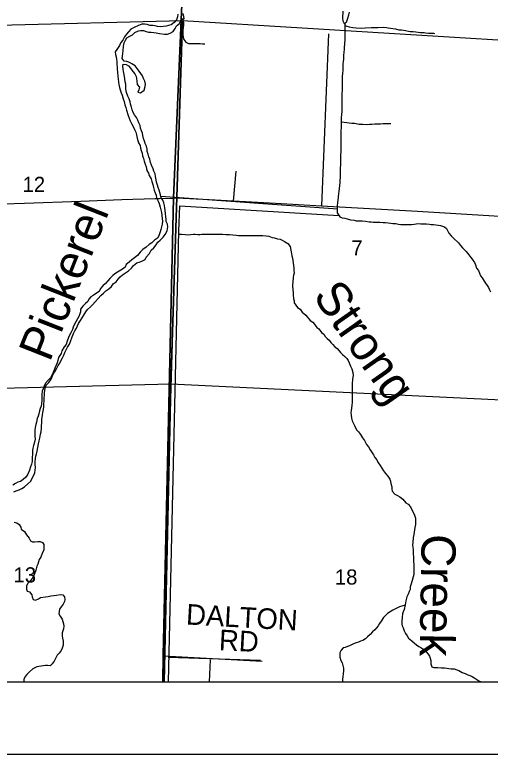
# Model space of a CAD drawing. Extents: x 0 to 34, y 0 to 22.
# Drawn here: x 3.035 to 3.692, y 14 to 15.022 of the extents above; entities that cross this region are included whole.
import ezdxf

# ---------------------------------------------------------------- set-up
doc = ezdxf.new("R2010")
doc.units = 0
for name, color, linetype in [('GM_X_Corporation', 7, 'Continuous'), ('GM_X_County_Road', 7, 'Continuous'), ('GM_X_Minor_River', 7, 'Continuous'), ('GM_X_Minor_River_Text', 7, 'Continuous'), ('GM_X_Section_Text', 7, 'Continuous'), ('GM_X_Township_Road', 7, 'Continuous'), ('GM_X_Township_Road_Text', 7, 'Continuous'), ('GM_X_US_Route', 7, 'Continuous'), ('SH_Data', 7, 'Continuous')]:
    doc.layers.add(name, color=color, linetype=linetype)

msp = doc.modelspace()

# ---------------------------------------------------------------- linework, layer by layer
at = {"layer": 'GM_X_Corporation'}
for points in [[(2.1, 14.1), (3.2397, 14.1), (3.2405, 14.1363), (3.2545, 14.7691), (3.2772, 15.2932)], [(3.2772, 15.2932), (3.2545, 14.7691), (3.2405, 14.1363), (3.2397, 14.1), (6.0569, 14.1)], [(2.1, 14.1), (6.0569, 14.1)]]:
    msp.add_lwpolyline(points, dxfattribs=at)
for points in [[(3.2669, 15.0141), (3.2511, 14.5115), (2.7465, 14.4988), (2.7592, 15.0012)], [(3.763, 14.9838), (3.7556, 14.4873), (3.2511, 14.5115), (3.2669, 15.0141)], [(2.7393, 14.1), (3.2416, 14.1), (3.2511, 14.5115), (2.7465, 14.4988)], [(3.2416, 14.1), (3.7356, 14.1), (3.7556, 14.4873), (3.2511, 14.5115)]]:
    msp.add_lwpolyline(points, close=True, dxfattribs=at)
at = {"layer": 'GM_X_County_Road'}
msp.add_lwpolyline([(3.2417, 14.1), (3.2406, 14.1361), (3.2594, 14.769)], dxfattribs=at)
at = {"layer": 'GM_X_Minor_River'}
for p, q in [((3.3376, 14.7643), (3.3413, 14.8061)), ((3.4815, 14.7536), (3.237, 14.7711)), ((3.262, 14.7232), (3.2635, 14.758)), ((3.2635, 14.758), (3.2635, 14.758)), ((3.2635, 14.758), (3.4831, 14.7448)), ((3.2477, 14.1), (3.2621, 14.7231)), ((3.2473, 14.134), (3.3749, 14.1298)), ((3.3053, 14.1306), (3.3041, 14.1))]:
    msp.add_line(p, q, dxfattribs=at)
for points in [[(3.4884, 15.027), (3.4881, 15.0173), (3.4886, 15.0139), (3.4904, 15.01), (3.4937, 15.0118), (3.4956, 15.0175), (3.4966, 15.022), (3.4975, 15.0256)], [(3.2605, 15.0231), (3.26, 15.0191), (3.2589, 15.0152), (3.2554, 15.0115), (3.2515, 15.0082), (3.2477, 15.0071), (3.2445, 15.0065), (3.2407, 15.006), (3.237, 15.0056), (3.2327, 15.0057), (3.2293, 15.0069), (3.2261, 15.0074), (3.2219, 15.0075), (3.2181, 15.0086), (3.2149, 15.009), (3.2111, 15.009), (3.2065, 15.0072), (3.2002, 15.0047), (3.1959, 15.0024), (3.1926, 14.9987), (3.1898, 14.9951), (3.1869, 14.9914), (3.1847, 14.9871), (3.1819, 14.9836), (3.1803, 14.9795), (3.1765, 14.9742), (3.1742, 14.9711), (3.1744, 14.9673), (3.1753, 14.9638), (3.1761, 14.9606), (3.1762, 14.957), (3.1765, 14.9532), (3.1768, 14.9499), (3.1769, 14.9467), (3.1775, 14.9423), (3.178, 14.9375), (3.1784, 14.933), (3.1785, 14.9294), (3.179, 14.9259), (3.1802, 14.9217), (3.1812, 14.9183), (3.1826, 14.914), (3.1836, 14.9108), (3.1852, 14.9058), (3.1864, 14.902), (3.1876, 14.8976), (3.1887, 14.8939), (3.1899, 14.8903), (3.192, 14.883), (3.1932, 14.8793), (3.195, 14.8757), (3.1966, 14.872), (3.1991, 14.8676), (3.2007, 14.8634), (3.2027, 14.8597), (3.2035, 14.8561), (3.2044, 14.8517), (3.2064, 14.845), (3.2084, 14.8413), (3.2093, 14.8377), (3.2101, 14.8344), (3.2112, 14.8308), (3.212, 14.8269), (3.2132, 14.8233), (3.2141, 14.8198), (3.2155, 14.8154), (3.2167, 14.8118), (3.2179, 14.807), (3.2199, 14.8033), (3.2209, 14.7999), (3.2236, 14.7951), (3.2245, 14.7918), (3.2261, 14.7876), (3.2271, 14.7832), (3.2281, 14.7796)], [(3.2072, 14.9443), (3.2043, 14.9478), (3.2015, 14.9513), (3.1972, 14.9543), (3.1941, 14.9563), (3.1903, 14.9575), (3.1865, 14.958), (3.1839, 14.9615), (3.1844, 14.9651), (3.185, 14.9723), (3.1856, 14.9787), (3.1867, 14.9833), (3.1883, 14.9868), (3.1901, 14.99), (3.1945, 14.9927), (3.198, 14.9945), (3.2013, 14.9977), (3.2063, 14.9998), (3.2097, 15.0004), (3.2133, 15.0002), (3.2169, 14.9989), (3.2201, 14.9982), (3.2237, 14.998), (3.2273, 14.9975), (3.2307, 14.9972), (3.2354, 14.9961), (3.2421, 14.9953), (3.2462, 14.9954), (3.2499, 14.9966), (3.2543, 14.9992), (3.2571, 15.0031), (3.2589, 15.0068), (3.2624, 15.0096), (3.2644, 15.0133), (3.2656, 15.0167), (3.2696, 15.0164), (3.2688, 15.0198), (3.2681, 15.0238)], [(3.2672, 15.0162), (3.267, 15.0162), (3.2685, 15.0113), (3.2684, 15.0079), (3.268, 15.0047), (3.2677, 15.0014), (3.2675, 14.9948), (3.2679, 14.9912), (3.2688, 14.9877), (3.2719, 14.9842), (3.2753, 14.9822), (3.2791, 14.9823), (3.2827, 14.9824), (3.2873, 14.9826), (3.2914, 14.9823), (3.2946, 14.982), (3.2981, 14.9818)], [(3.4914, 15.0105), (3.4911, 15.0055), (3.4913, 15.0025), (3.4913, 14.9987), (3.4911, 14.9951), (3.4912, 14.9875), (3.4908, 14.9822), (3.4905, 14.9765), (3.4903, 14.9738), (3.4901, 14.971), (3.4896, 14.9655), (3.4894, 14.9609), (3.4888, 14.9575), (3.4887, 14.9537), (3.4885, 14.9497), (3.4883, 14.9455), (3.488, 14.9409), (3.4878, 14.9368), (3.4878, 14.9326), (3.4877, 14.929), (3.4875, 14.9258), (3.4875, 14.9191), (3.4872, 14.9119), (3.4872, 14.9047), (3.487, 14.9011), (3.4871, 14.8921), (3.4869, 14.8891), (3.4866, 14.8834), (3.4864, 14.8806), (3.4864, 14.8747), (3.4862, 14.8714), (3.4863, 14.8682), (3.4861, 14.8652), (3.4859, 14.8625), (3.4859, 14.8597), (3.4857, 14.8568), (3.4858, 14.8435), (3.4856, 14.8409), (3.4856, 14.8382), (3.4857, 14.8331), (3.4853, 14.8281), (3.4852, 14.8234), (3.4854, 14.8183), (3.4852, 14.8152), (3.485, 14.8103), (3.4849, 14.8074), (3.4849, 14.8033), (3.4847, 14.8002), (3.4847, 14.7974), (3.4844, 14.793), (3.4842, 14.7903), (3.4838, 14.786), (3.4833, 14.7818), (3.4829, 14.7778), (3.4826, 14.7751), (3.482, 14.7702), (3.4815, 14.7658), (3.4811, 14.7628), (3.4809, 14.7582), (3.4806, 14.7544), (3.4806, 14.7516), (3.4808, 14.7484), (3.4823, 14.7457), (3.4844, 14.7429), (3.4877, 14.7414)], [(3.4911, 15.0074), (3.4939, 15.0065), (3.4971, 15.0054), (3.5021, 15.0044), (3.507, 15.0039), (3.5144, 15.0037), (3.5195, 15.0039), (3.5279, 15.0043), (3.537, 15.0044), (3.5442, 15.0048), (3.5488, 15.0046), (3.5512, 15.0041), (3.5577, 15.0029), (3.5613, 15.0026), (3.5659, 15.0015), (3.5695, 15.0011), (3.5752, 15.0002), (3.5792, 14.9996), (3.5816, 14.9992), (3.5854, 14.9989), (3.5894, 14.9985), (3.5957, 14.9978), (3.6008, 14.9976), (3.6027, 14.9972), (3.6069, 14.9969), (3.6101, 14.9969), (3.612, 14.9965), (3.6139, 14.9965), (3.6152, 14.9964)], [(3.1844, 14.6626), (3.1882, 14.6654), (3.1927, 14.6683), (3.1966, 14.6718), (3.1995, 14.6757), (3.2038, 14.6794), (3.2074, 14.68), (3.2111, 14.6814), (3.2153, 14.6838), (3.2171, 14.6872), (3.2215, 14.692), (3.2239, 14.6967), (3.2274, 14.7), (3.2305, 14.7043), (3.2331, 14.7076), (3.2364, 14.7104), (3.2405, 14.7146), (3.2433, 14.7183), (3.2457, 14.7236), (3.2468, 14.7289), (3.2465, 14.7325), (3.2447, 14.7365), (3.2446, 14.7397), (3.2442, 14.743), (3.2435, 14.7474), (3.2433, 14.7514), (3.2428, 14.7546), (3.2421, 14.7586), (3.2411, 14.7621), (3.2397, 14.7659), (3.2375, 14.7692), (3.2365, 14.773), (3.2356, 14.7763), (3.2348, 14.7797), (3.2337, 14.7834), (3.2327, 14.7866), (3.2311, 14.7909), (3.2308, 14.7941), (3.23, 14.7987), (3.2292, 14.8023), (3.2275, 14.806), (3.2267, 14.8092), (3.2244, 14.8142), (3.223, 14.8181), (3.2218, 14.8223), (3.2207, 14.8259), (3.2197, 14.8292), (3.2184, 14.833), (3.2182, 14.8364), (3.2173, 14.8405), (3.2157, 14.8441), (3.2145, 14.8474), (3.2133, 14.851), (3.2124, 14.855), (3.2118, 14.8583), (3.2103, 14.8616), (3.2091, 14.8652), (3.2087, 14.869), (3.2069, 14.8729), (3.2054, 14.8763), (3.2035, 14.8802), (3.2007, 14.8837), (3.1989, 14.8872), (3.1977, 14.8906), (3.1965, 14.8946), (3.1954, 14.8985), (3.1948, 14.9019), (3.1934, 14.9061), (3.1914, 14.9094), (3.1896, 14.9146), (3.1888, 14.9194), (3.1889, 14.9226), (3.1886, 14.926), (3.188, 14.9295), (3.1873, 14.9337), (3.1864, 14.9394), (3.1857, 14.9436), (3.1851, 14.9474), (3.1848, 14.9506), (3.1853, 14.954), (3.1894, 14.9532), (3.1926, 14.9516), (3.1951, 14.9481), (3.1984, 14.9438), (3.2012, 14.9405), (3.2032, 14.937), (3.2037, 14.9338), (3.2039, 14.9303), (3.2046, 14.9256), (3.2075, 14.9222), (3.2066, 14.9185), (3.2052, 14.9149), (3.209, 14.9144), (3.2142, 14.9181), (3.2155, 14.923), (3.2158, 14.9262), (3.215, 14.9302), (3.2134, 14.934), (3.2119, 14.9375), (3.2096, 14.9408), (3.2072, 14.9443)], [(3.487, 14.8742), (3.4971, 14.8729), (3.5009, 14.8724), (3.5047, 14.8721), (3.5111, 14.8711), (3.5162, 14.8708), (3.5212, 14.8706), (3.5252, 14.8707), (3.5284, 14.871), (3.5326, 14.8713), (3.5406, 14.8712), (3.544, 14.8717), (3.5472, 14.8718), (3.5506, 14.8717), (3.5548, 14.8719)], [(3.2281, 14.7796), (3.2292, 14.7761), (3.2306, 14.7726), (3.2314, 14.769), (3.2334, 14.7646), (3.2348, 14.7611), (3.2362, 14.756), (3.2372, 14.7523), (3.2383, 14.7489), (3.2387, 14.7445), (3.2392, 14.7403), (3.2394, 14.737), (3.2388, 14.7327), (3.2381, 14.7289), (3.2372, 14.7255), (3.2362, 14.7219), (3.2343, 14.7167), (3.2325, 14.7135), (3.2282, 14.7104), (3.2247, 14.7069), (3.2209, 14.7047), (3.217, 14.7008), (3.2125, 14.6976), (3.2088, 14.6939), (3.205, 14.6892), (3.201, 14.6861), (3.1973, 14.6832), (3.1936, 14.6801), (3.1891, 14.6768), (3.1877, 14.6734), (3.1842, 14.6704), (3.1794, 14.6679), (3.1749, 14.665), (3.1709, 14.6619), (3.1669, 14.6575), (3.164, 14.6543), (3.1607, 14.6508), (3.157, 14.6475), (3.1538, 14.6436), (3.1522, 14.6398), (3.1481, 14.6371), (3.1439, 14.634), (3.1404, 14.6324), (3.1375, 14.6292), (3.1364, 14.6258), (3.1331, 14.6229), (3.1296, 14.6192), (3.1261, 14.6151), (3.1261, 14.6117), (3.1253, 14.6085), (3.1237, 14.6051), (3.1219, 14.602), (3.1199, 14.5978), (3.1177, 14.5935), (3.1162, 14.5901), (3.115, 14.587), (3.1128, 14.5825), (3.1108, 14.5793), (3.1096, 14.5759), (3.1079, 14.571), (3.1063, 14.5665), (3.1035, 14.563), (3.1003, 14.5574), (3.0996, 14.5538), (3.0959, 14.5482), (3.0948, 14.5444), (3.0939, 14.541), (3.0925, 14.5378), (3.0909, 14.5337), (3.0893, 14.5301), (3.0872, 14.5245), (3.085, 14.5204), (3.0815, 14.5169), (3.078, 14.513), (3.0761, 14.5089), (3.0747, 14.5049), (3.0735, 14.5017), (3.073, 14.4972), (3.073, 14.4922), (3.0727, 14.4886), (3.0722, 14.4847), (3.0717, 14.4812), (3.0707, 14.478), (3.0697, 14.4745), (3.0688, 14.4707), (3.0679, 14.4675), (3.0665, 14.4639), (3.0654, 14.4592), (3.0644, 14.4556), (3.0637, 14.4515), (3.0632, 14.4479), (3.0633, 14.4437), (3.063, 14.4395), (3.0636, 14.4355), (3.0629, 14.4312), (3.0613, 14.4265), (3.0606, 14.4232), (3.0601, 14.4197), (3.0598, 14.4162), (3.0596, 14.4086), (3.0593, 14.4047)], [(3.4877, 14.7414), (3.4913, 14.7408), (3.4943, 14.7401), (3.4993, 14.7386), (3.504, 14.738), (3.5068, 14.7374), (3.511, 14.7371), (3.5152, 14.7373), (3.5198, 14.7367), (3.5247, 14.736), (3.5275, 14.7358), (3.5302, 14.7356), (3.5346, 14.7355), (3.5397, 14.7353), (3.5442, 14.7351), (3.5473, 14.7348), (3.5513, 14.7344), (3.5547, 14.734), (3.5577, 14.7338), (3.5615, 14.7335), (3.5653, 14.7327), (3.5684, 14.7324), (3.571, 14.7322), (3.5742, 14.7324), (3.579, 14.7322), (3.5834, 14.7324), (3.5868, 14.7328), (3.5898, 14.733), (3.5926, 14.7334), (3.5961, 14.7332), (3.6016, 14.7333), (3.6042, 14.7331), (3.608, 14.7327), (3.6107, 14.7322), (3.6139, 14.732), (3.6168, 14.7316), (3.6204, 14.7311), (3.6234, 14.7307), (3.6263, 14.7297), (3.6291, 14.7292), (3.6318, 14.7269), (3.6329, 14.7239), (3.635, 14.7201), (3.6379, 14.7165), (3.6415, 14.7133), (3.6482, 14.7067), (3.6511, 14.7033), (3.6539, 14.7), (3.6564, 14.6974), (3.6589, 14.6947), (3.6627, 14.6902), (3.6654, 14.6868), (3.6673, 14.6841), (3.6704, 14.6798), (3.6719, 14.6764), (3.6732, 14.672), (3.6757, 14.6686), (3.6771, 14.6648), (3.6788, 14.6614), (3.6807, 14.6586), (3.6838, 14.6538), (3.6855, 14.651), (3.6876, 14.6479), (3.6895, 14.6449), (3.6912, 14.6419), (3.6926, 14.6392)], [(3.262, 14.7189), (3.2657, 14.719), (3.271, 14.7185), (3.2745, 14.7179), (3.2781, 14.7185), (3.282, 14.7187), (3.2847, 14.7187), (3.2881, 14.7185), (3.2912, 14.7186), (3.2938, 14.7188), (3.2978, 14.719), (3.3096, 14.719), (3.3126, 14.7188), (3.3168, 14.7188), (3.3221, 14.7187), (3.3268, 14.7185), (3.3322, 14.7185), (3.3367, 14.7178), (3.3413, 14.7176), (3.3445, 14.7172), (3.35, 14.7171), (3.3547, 14.7169), (3.3582, 14.7169), (3.3621, 14.7171), (3.365, 14.7171), (3.3684, 14.717), (3.3716, 14.717), (3.3752, 14.7168), (3.3779, 14.7168), (3.3825, 14.7164), (3.3863, 14.7161), (3.391, 14.7144), (3.394, 14.714), (3.3982, 14.7125), (3.4018, 14.7118), (3.4049, 14.7105), (3.4079, 14.7086), (3.4125, 14.7061), (3.4156, 14.7016), (3.4167, 14.6968), (3.4173, 14.6942), (3.4181, 14.6889), (3.4189, 14.6856), (3.4193, 14.6824), (3.4204, 14.6754), (3.4208, 14.6725), (3.421, 14.6689), (3.4211, 14.6648), (3.4205, 14.6621), (3.4201, 14.6594), (3.4196, 14.6524), (3.4192, 14.6484), (3.4193, 14.6416), (3.4199, 14.638), (3.4201, 14.6349), (3.4205, 14.6296), (3.4211, 14.6268), (3.4214, 14.6239), (3.4234, 14.6209), (3.426, 14.6177), (3.4297, 14.6154), (3.4325, 14.6112), (3.4373, 14.6067), (3.4434, 14.5997), (3.447, 14.5971), (3.4501, 14.5929), (3.4526, 14.5899), (3.4552, 14.588), (3.4592, 14.5827), (3.4621, 14.5806), (3.464, 14.5776), (3.4669, 14.5744), (3.4697, 14.5721), (3.472, 14.5692), (3.4747, 14.5664), (3.4772, 14.5636), (3.4806, 14.5607), (3.4833, 14.5577), (3.4854, 14.5551), (3.4882, 14.5524), (3.4913, 14.5496), (3.494, 14.5471), (3.4957, 14.5441), (3.4972, 14.5412), (3.4989, 14.5365), (3.5009, 14.5327), (3.5022, 14.5276), (3.5026, 14.5234), (3.5019, 14.5185), (3.5013, 14.512), (3.5012, 14.5088), (3.5012, 14.5018), (3.5016, 14.4964), (3.5016, 14.4924), (3.5015, 14.4866), (3.5007, 14.482), (3.4998, 14.4753), (3.4996, 14.4723), (3.5, 14.4687), (3.5006, 14.4643), (3.5016, 14.4607)], [(3.034, 14.3625), (3.0375, 14.3641), (3.0413, 14.3653), (3.045, 14.3673), (3.0488, 14.3698), (3.0535, 14.3737), (3.0578, 14.3775), (3.0596, 14.3815), (3.0618, 14.3856), (3.063, 14.389), (3.0635, 14.3926), (3.064, 14.3964), (3.0637, 14.4006), (3.0635, 14.4042), (3.064, 14.4087), (3.0646, 14.4121), (3.0653, 14.4153), (3.0662, 14.4191), (3.0673, 14.4238), (3.0684, 14.4291), (3.0692, 14.4331), (3.0699, 14.4368), (3.0712, 14.4423), (3.0717, 14.4457), (3.0722, 14.4505), (3.0723, 14.4539), (3.0726, 14.4582), (3.0729, 14.4628), (3.0739, 14.4686), (3.0743, 14.4722), (3.075, 14.4764), (3.0755, 14.4806), (3.0758, 14.484), (3.0759, 14.4885), (3.0761, 14.4927), (3.0765, 14.4963), (3.0766, 14.4995), (3.0772, 14.506), (3.0788, 14.5103), (3.0825, 14.5136), (3.0857, 14.5186), (3.0877, 14.5228), (3.089, 14.5263), (3.0912, 14.5295), (3.0934, 14.5338), (3.0955, 14.5372), (3.0975, 14.5405), (3.0996, 14.5445), (3.1012, 14.548), (3.1032, 14.5518), (3.1048, 14.5551), (3.1066, 14.5591), (3.1082, 14.5625), (3.111, 14.5669), (3.1124, 14.5703), (3.1145, 14.5767), (3.1165, 14.5814), (3.1186, 14.585), (3.1206, 14.5891), (3.1234, 14.5954), (3.1262, 14.5994), (3.1286, 14.6033), (3.1309, 14.6068), (3.1337, 14.6113), (3.1361, 14.6145), (3.1398, 14.6182), (3.1427, 14.6213), (3.1465, 14.6254), (3.1504, 14.63), (3.1545, 14.6339), (3.1582, 14.6372), (3.1613, 14.6403), (3.1654, 14.6434), (3.1691, 14.6464), (3.1715, 14.6503), (3.1753, 14.6528), (3.1781, 14.6566), (3.1809, 14.6599), (3.1844, 14.6626)], [(3.5016, 14.4607), (3.503, 14.4571), (3.5047, 14.4545), (3.5076, 14.4484), (3.51, 14.4458), (3.5129, 14.4418), (3.5158, 14.4374), (3.5186, 14.4335), (3.5213, 14.428), (3.5238, 14.4251), (3.5263, 14.4208), (3.5282, 14.4179), (3.5307, 14.4136), (3.5326, 14.4102), (3.5355, 14.4067), (3.537, 14.4035), (3.5401, 14.3992), (3.5422, 14.3954), (3.5447, 14.3916), (3.5473, 14.3878), (3.5508, 14.3844), (3.5533, 14.3802), (3.5544, 14.3772), (3.555, 14.3742), (3.556, 14.3698), (3.5562, 14.3664), (3.5566, 14.3635), (3.5604, 14.3596), (3.5642, 14.3577), (3.567, 14.3556), (3.5714, 14.3524), (3.5754, 14.3477), (3.5785, 14.3458), (3.5819, 14.342), (3.5844, 14.3367), (3.5863, 14.3335), (3.5875, 14.3302), (3.5888, 14.3262), (3.5887, 14.3175), (3.5879, 14.3135), (3.5876, 14.3103), (3.5865, 14.3036), (3.5855, 14.2995), (3.585, 14.2926), (3.5848, 14.2894), (3.585, 14.2858), (3.5854, 14.2831), (3.5856, 14.2797), (3.5857, 14.2767), (3.5859, 14.2727), (3.5861, 14.2695), (3.5863, 14.2658), (3.5865, 14.2628), (3.5867, 14.26), (3.5867, 14.2518), (3.5864, 14.2484), (3.5858, 14.245), (3.5843, 14.2402), (3.5825, 14.2341), (3.5817, 14.2313), (3.5814, 14.2278), (3.5802, 14.2248), (3.5785, 14.221), (3.577, 14.2174), (3.5757, 14.2119), (3.5746, 14.2066), (3.5731, 14.1999), (3.5718, 14.1967), (3.5711, 14.194), (3.5704, 14.1894), (3.5698, 14.1834), (3.5698, 14.1799), (3.5704, 14.1773), (3.5719, 14.1746), (3.5733, 14.1707), (3.575, 14.1667), (3.5773, 14.1638), (3.5794, 14.1606), (3.5836, 14.1568), (3.5876, 14.1534), (3.5903, 14.1514), (3.5935, 14.1491), (3.5962, 14.1474), (3.6004, 14.1447), (3.6038, 14.1413), (3.6063, 14.1383), (3.608, 14.1357), (3.6092, 14.1326), (3.6098, 14.1294), (3.61, 14.125), (3.6113, 14.1209), (3.6142, 14.1197), (3.6199, 14.1198), (3.6246, 14.1196), (3.629, 14.1194), (3.6383, 14.1181), (3.6421, 14.1179), (3.6457, 14.1168), (3.6487, 14.1159), (3.6531, 14.113), (3.6573, 14.1115)], [(3.0593, 14.4047), (3.0584, 14.4007), (3.057, 14.3971), (3.0557, 14.3926), (3.0533, 14.387), (3.0507, 14.3829), (3.0472, 14.3798), (3.0435, 14.377), (3.0399, 14.376), (3.0364, 14.3742), (3.0329, 14.372)], [(3.0345, 14.3206), (3.0381, 14.3199), (3.0417, 14.3173), (3.0436, 14.314), (3.0444, 14.3112), (3.049, 14.308), (3.0517, 14.3034), (3.0555, 14.2987), (3.0572, 14.2949), (3.0601, 14.2936), (3.0633, 14.2936), (3.0673, 14.2938), (3.0707, 14.2938), (3.0739, 14.2925), (3.0758, 14.2899), (3.0755, 14.2819), (3.0738, 14.2786), (3.0714, 14.2722), (3.0691, 14.2691), (3.0672, 14.2629), (3.0659, 14.26), (3.0646, 14.2545), (3.0626, 14.2492), (3.0601, 14.2435), (3.0569, 14.2395), (3.0539, 14.237), (3.0515, 14.2326), (3.0515, 14.2282), (3.0526, 14.2254), (3.0557, 14.2245), (3.0589, 14.2205), (3.0595, 14.2174), (3.061, 14.214), (3.0643, 14.2131), (3.0681, 14.215), (3.0709, 14.2167), (3.0779, 14.2175), (3.0815, 14.2181), (3.0853, 14.2189), (3.0895, 14.2196), (3.0933, 14.22), (3.098, 14.2208), (3.1016, 14.2205), (3.1039, 14.2176), (3.1047, 14.214), (3.1041, 14.211), (3.1024, 14.2072), (3.0994, 14.2035), (3.0972, 14.2003), (3.0966, 14.1973), (3.0964, 14.1942), (3.098, 14.191), (3.1007, 14.1865), (3.1018, 14.1836), (3.1028, 14.18), (3.103, 14.1772), (3.1026, 14.1734), (3.1011, 14.168), (3.1008, 14.1637), (3.1012, 14.1604), (3.1023, 14.1563), (3.1022, 14.1506), (3.1009, 14.1466), (3.0995, 14.1433), (3.0967, 14.1397), (3.0939, 14.1369), (3.0913, 14.1315), (3.0899, 14.1287), (3.0873, 14.1247), (3.0843, 14.1222), (3.0807, 14.1224), (3.0778, 14.1224), (3.0746, 14.122), (3.0719, 14.1216), (3.0685, 14.1214), (3.0659, 14.1208), (3.0604, 14.1179), (3.0555, 14.1136), (3.0523, 14.1101), (3.0498, 14.1073), (3.0481, 14.1031), (3.0481, 14.1)], [(3.5745, 14.2059), (3.5667, 14.2037), (3.5602, 14.2004), (3.5574, 14.1989), (3.554, 14.1968), (3.5504, 14.1943), (3.5476, 14.1916), (3.5447, 14.1888), (3.5415, 14.184), (3.5393, 14.1808), (3.5372, 14.1774), (3.5351, 14.1745), (3.5325, 14.172), (3.5293, 14.1692), (3.5261, 14.1655), (3.5227, 14.1621), (3.5198, 14.1596), (3.5159, 14.1573), (3.5128, 14.1562), (3.5102, 14.155), (3.5068, 14.1539), (3.5034, 14.1525), (3.5005, 14.1514), (3.4977, 14.15), (3.4948, 14.1489), (3.4918, 14.1477), (3.489, 14.147), (3.4863, 14.1437), (3.4844, 14.1401), (3.4843, 14.1373), (3.4845, 14.134), (3.4858, 14.1297), (3.4874, 14.1261), (3.4887, 14.1227), (3.4895, 14.1191), (3.4895, 14.1149), (3.4891, 14.1115), (3.4886, 14.1071), (3.4882, 14.1039), (3.4879, 14.101), (3.4878, 14.1)], [(3.6573, 14.1115), (3.6609, 14.1097), (3.6639, 14.1087), (3.667, 14.1072), (3.671, 14.105), (3.6763, 14.1012), (3.6794, 14.1002), (3.6797, 14.1)]]:
    msp.add_lwpolyline(points, dxfattribs=at)
at = {"layer": 'GM_X_Township_Road'}
for p, q in [((3.4686, 14.9958), (3.4589, 14.7579)), ((3.2406, 14.1361), (3.377, 14.1288))]:
    msp.add_line(p, q, dxfattribs=at)
at = {"layer": 'GM_X_US_Route'}
for points in [[(3.2354, 14.7682), (3.2546, 14.7688), (3.2594, 14.769), (3.3037, 14.7668), (3.3953, 14.7616), (3.4589, 14.7579), (3.5914, 14.7508), (3.6976, 14.7442), (3.7624, 14.7402), (3.8553, 14.7412), (3.9978, 14.7422), (4.1185, 14.7423), (4.1842, 14.7428), (4.2042, 14.7435), (4.2145, 14.7457), (4.2236, 14.7486), (4.2384, 14.7551), (4.2588, 14.7639), (4.2998, 14.7817), (4.3656, 14.8102), (4.445, 14.8447), (4.4839, 14.8618)], [(3.0063, 14.7604), (3.0489, 14.7617), (3.1265, 14.7646), (3.1835, 14.7666), (3.2295, 14.768), (3.2354, 14.7682)]]:
    msp.add_lwpolyline(points, dxfattribs=at)
at = {"layer": 'SH_Data'}
for p, q in [((2.1, 14.1), (8.9, 14.1)), ((2.1, 14.1), (8.9, 14.1)), ((2, 14), (9, 14)), ((2, 14), (9, 14))]:
    msp.add_line(p, q, dxfattribs=at)

# ---------------------------------------------------------------- texts
at = {"layer": 'GM_X_Minor_River_Text'}
for s, rotation, p in [('Pickerel', 68.497, (3.0837, 14.5409)), ('Strong', 305.0842, (3.4461, 14.6332)), ('Creek', 269.0588, (3.5973, 14.3046))]:
    msp.add_text(s, height=0.04738, rotation=rotation, dxfattribs=at).set_placement(p)
at = {"layer": 'GM_X_Section_Text'}
for s, height, p in [('12', 0.02093, (3.0462, 14.7772)), ('7', 0.0209, (3.5004, 14.6896)), ('13', 0.02093, (3.0337, 14.2374)), ('18', 0.02093, (3.4775, 14.2345))]:
    msp.add_text(s, height=height, rotation=0, dxfattribs=at).set_placement(p)
at = {"layer": 'GM_X_Township_Road_Text'}
for s, rotation, p in [('DALTON', 356.8293, (3.2715, 14.1794)), ('RD', 357.0387, (3.3169, 14.144))]:
    msp.add_text(s, height=0.02841, rotation=rotation, dxfattribs=at).set_placement(p)

doc.saveas('drawing.dxf')
